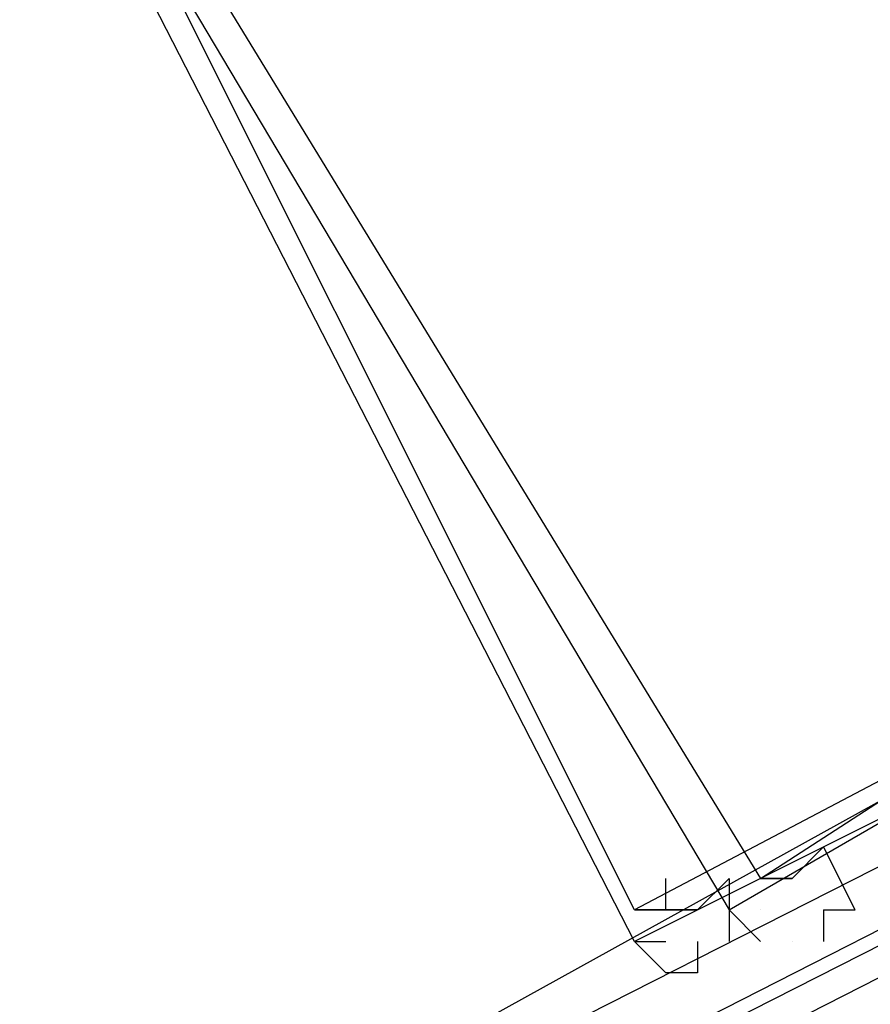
# Model space of a CAD drawing. Header units: feet. Extents: x -79 to 198, y -22 to 181.
# Tile 259 of 656: x 106.14 to 106.5, y 26.658 to 27.074. Entities that reach past the tile are written whole.
import ezdxf

# ---------------------------------------------------------------- set-up
doc = ezdxf.new("R2010")
doc.units = ezdxf.units.FT
doc.layers.add('A-LINEA', color=7, linetype='CONTINUOUS')

msp = doc.modelspace()

# ---------------------------------------------------------------- linework, layer by layer
at = {"layer": 'A-LINEA'}
for p, q in [((106.44, 26.6978), (106.44, 26.6978)), ((106.44, 26.6978), (106.44, 26.6978)), ((106.48, 26.6978), (106.48, 26.6844)), ((106.48, 26.6978), (106.48, 26.6844))]:
    msp.add_line(p, q, dxfattribs=at)
for points in [[(103.4533, 25.1244), (105.36, 26.1111), (107.24, 27.1511), (109.1067, 28.2444), (110.9333, 29.3778), (112.7467, 30.5511), (114.52, 31.7644), (116.2667, 33.0311), (117.9733, 34.3244), (119.6533, 35.6711), (121.3067, 37.0578)], [(103.4533, 25.1244), (105.36, 26.1111), (107.24, 27.1511), (109.1067, 28.2444), (110.9333, 29.3778), (112.7467, 30.5511), (114.52, 31.7644), (116.2667, 33.0311), (117.9733, 34.3244), (119.6533, 35.6711), (121.3067, 37.0578)], [(106.3867, 27.3511), (106.1467, 27.1911), (106.44, 26.6978), (106.6933, 26.8444), (106.3867, 27.3511)], [(106.3867, 27.3511), (106.1467, 27.1911), (106.44, 26.6978), (106.6933, 26.8444), (106.3867, 27.3511)], [(106.1333, 27.2044), (106.4, 27.3378), (106.6667, 26.8178), (106.4, 26.6844), (106.1333, 27.2044)], [(106.1333, 27.2044), (106.4, 27.3378), (106.6667, 26.8178), (106.4, 26.6844), (106.1333, 27.2044)], [(106.3867, 27.3378), (106.16, 27.1911), (106.4533, 26.7111), (106.68, 26.8578), (106.3867, 27.3378)], [(106.3867, 27.3378), (106.16, 27.1911), (106.4533, 26.7111), (106.68, 26.8578), (106.3867, 27.3378)], [(106.1467, 27.2044), (106.4, 27.3244), (106.6533, 26.8311), (106.4, 26.6978), (106.1467, 27.2044)], [(106.1467, 27.2044), (106.4, 27.3244), (106.6533, 26.8311), (106.4, 26.6978), (106.1467, 27.2044)], [(103, 24.9244), (103.0133, 24.9111), (106.52, 26.6978), (106.52, 26.7111), (106.52, 26.7244), (103, 24.9378), (103, 24.9244)], [(103, 24.9244), (103.0133, 24.9111), (106.52, 26.6978), (106.52, 26.7111), (106.52, 26.7244), (103, 24.9378), (103, 24.9244)], [(106.48, 26.6978), (106.48, 26.6978), (106.4933, 26.6978), (106.4933, 26.6978), (106.48, 26.7244), (106.48, 26.7244), (106.4667, 26.7111), (106.4667, 26.7111), (106.4667, 26.7111), (106.4667, 26.7111), (106.4667, 26.7111), (106.4533, 26.7111), (106.4533, 26.7111), (106.4533, 26.7111), (106.4533, 26.7111), (106.4533, 26.7111), (106.4533, 26.7111), (106.4533, 26.7111), (106.4667, 26.7111)], [(106.48, 26.6978), (106.48, 26.6978), (106.4933, 26.6978), (106.4933, 26.6978), (106.48, 26.7244), (106.48, 26.7244), (106.4667, 26.7111), (106.4667, 26.7111), (106.4667, 26.7111), (106.4667, 26.7111), (106.4667, 26.7111), (106.4533, 26.7111), (106.4533, 26.7111), (106.4533, 26.7111), (106.4533, 26.7111), (106.4533, 26.7111), (106.4533, 26.7111), (106.4533, 26.7111), (106.4667, 26.7111)], [(106.44, 26.7111), (106.4267, 26.6978), (106.4267, 26.6978), (106.4133, 26.6978), (106.4267, 26.6978), (106.4133, 26.6978), (106.4133, 26.6978), (106.4, 26.6978), (106.4133, 26.6978), (106.4133, 26.6978), (106.4133, 26.6978), (106.4133, 26.6978), (106.4133, 26.7111)], [(106.44, 26.7111), (106.4267, 26.6978), (106.4267, 26.6978), (106.4133, 26.6978), (106.4267, 26.6978), (106.4133, 26.6978), (106.4133, 26.6978), (106.4, 26.6978), (106.4133, 26.6978), (106.4133, 26.6978), (106.4133, 26.6978), (106.4133, 26.6978), (106.4133, 26.7111)], [(106.44, 26.7111), (106.44, 26.6844), (106.44, 26.6844), (106.44, 26.6844), (106.44, 26.6844)], [(106.44, 26.7111), (106.44, 26.6844), (106.44, 26.6844), (106.44, 26.6844), (106.44, 26.6844)], [(106.4533, 26.7111), (106.4533, 26.7111), (106.4533, 26.7111)], [(106.4533, 26.7111), (106.4533, 26.7111), (106.4533, 26.7111)], [(103.0267, 24.8978), (106.5333, 26.6844), (106.5333, 26.6978), (103.0133, 24.9111), (103.0133, 24.8978), (103.0267, 24.8978)], [(103.0267, 24.8978), (106.5333, 26.6844), (106.5333, 26.6978), (103.0133, 24.9111), (103.0133, 24.8978), (103.0267, 24.8978)], [(106.44, 26.6978), (106.4533, 26.6844), (106.4533, 26.6844)], [(106.44, 26.6978), (106.4533, 26.6844), (106.4533, 26.6844)], [(106.4533, 26.6978), (106.4533, 26.6978), (106.4533, 26.6978), (106.4533, 26.6978)], [(106.4533, 26.6978), (106.4533, 26.6978), (106.4533, 26.6978), (106.4533, 26.6978)], [(106.4267, 26.6844), (106.4267, 26.6711), (106.4267, 26.6711), (106.4133, 26.6711), (106.4133, 26.6711), (106.4133, 26.6711), (106.4, 26.6844), (106.4, 26.6844), (106.4133, 26.6844)], [(106.4267, 26.6844), (106.4267, 26.6711), (106.4267, 26.6711), (106.4133, 26.6711), (106.4133, 26.6711), (106.4133, 26.6711), (106.4, 26.6844), (106.4, 26.6844), (106.4133, 26.6844)], [(106.4667, 26.6844), (106.4667, 26.6844), (106.4667, 26.6844), (106.4667, 26.6844)], [(106.4667, 26.6844), (106.4667, 26.6844), (106.4667, 26.6844), (106.4667, 26.6844)]]:
    msp.add_lwpolyline(points, dxfattribs=at)
msp.add_lwpolyline([(106.4133, 26.6978), (106.4133, 26.6978), (106.4133, 26.6978), (106.4133, 26.6978)], close=True, dxfattribs=at)
msp.add_lwpolyline([(106.4133, 26.6978), (106.4133, 26.6978), (106.4133, 26.6978), (106.4133, 26.6978)], close=True, dxfattribs=at)

doc.saveas('drawing.dxf')
